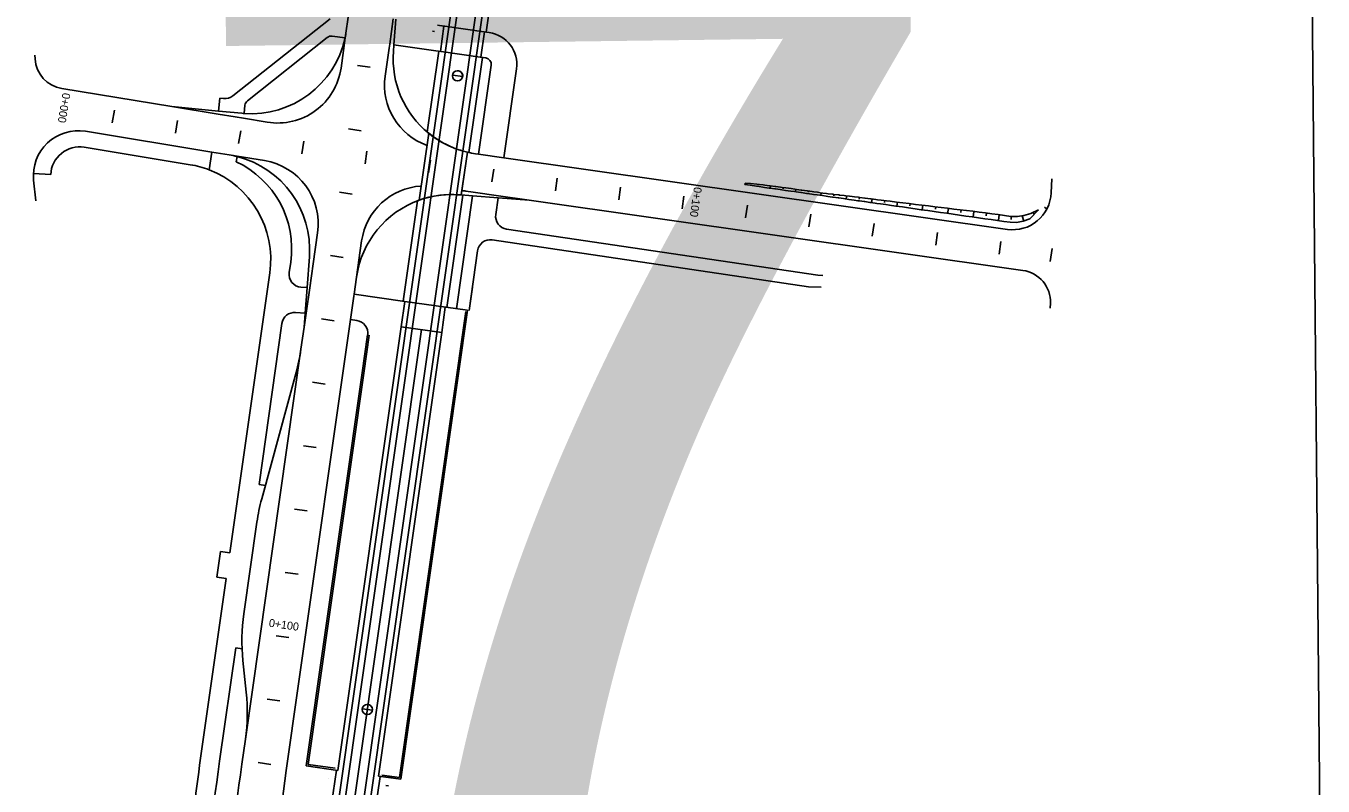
# Model space of a CAD drawing. Extents: x 6503541 to 6503743, y 5888004 to 5888145.
# Drawn here: x 6503702.276 to 6503707.138, y 5888116.773 to 5888119.623 of the extents above; entities that cross this region are included whole.
import ezdxf

# ---------------------------------------------------------------- set-up
doc = ezdxf.new("R2010")
doc.units = 0
doc.layers.add('12', color=7, linetype='Continuous')
doc.layers.add('tabela', color=7, linetype='Continuous')

msp = doc.modelspace()

# ---------------------------------------------------------------- linework, layer by layer
at = {"layer": '12'}
for p, q in [((6503703.334, 5888115.918), (6503705.1445, 5888128.6327)), ((6503703.3577, 5888115.9146), (6503705.1683, 5888128.6294)), ((6503703.4266, 5888115.9048), (6503705.2372, 5888128.6195)), ((6503703.4504, 5888115.9014), (6503705.2609, 5888128.6162)), ((6503704.0013, 5888119.5999), (6503705.2847, 5888128.6128)), ((6503703.0518, 5888119.3607), (6503703.4163, 5888119.6498)), ((6503703.4733, 5888119.5781), (6503703.4869, 5888119.6732)), ((6503703.6397, 5888119.5545), (6503703.6532, 5888119.6495)), ((6503703.6627, 5888119.6482), (6503703.6555, 5888119.5522)), ((6503703.8082, 5888119.6022), (6503703.8007, 5888119.6033)), ((6503703.8433, 5888119.6224), (6503703.8195, 5888119.6258)), ((6503703.8298, 5888119.5274), (6503703.8433, 5888119.6224)), ((6503703.8298, 5888119.5274), (6503703.8433, 5888119.6224)), ((6503703.8373, 5888119.6231), (6503704.0013, 5888119.5999)), ((6503703.9818, 5888119.5057), (6503703.9954, 5888119.6008)), ((6503703.9818, 5888119.5057), (6503703.9954, 5888119.6008)), ((6503704.0132, 5888119.5982), (6503703.9954, 5888119.6008)), ((6503703.1062, 5888119.3426), (6503703.4058, 5888119.5802)), ((6503703.4725, 5888119.5783), (6503703.4241, 5888119.5852)), ((6503703.4573, 5888119.4654), (6503703.4733, 5888119.5781)), ((6503703.6375, 5888119.5395), (6503703.6397, 5888119.5545)), ((6503703.6555, 5888119.5522), (6503703.6536, 5888119.5276)), ((6503703.8298, 5888119.5274), (6503703.6555, 5888119.5522)), ((6503702.3098, 5888119.5141), (6503702.3107, 5888119.4995)), ((6503703.6227, 5888119.4349), (6503703.6375, 5888119.5395)), ((6503703.7807, 5888119.2253), (6503703.8238, 5888119.5282)), ((6503703.9878, 5888119.5049), (6503703.8238, 5888119.5281)), ((6503703.937, 5888119.1487), (6503703.9878, 5888119.5049)), ((6503703.9996, 5888119.5032), (6503703.9818, 5888119.5057)), ((6503704.02, 5888119.4761), (6503703.9725, 5888119.1427)), ((6503704.1151, 5888119.4625), (6503704.0676, 5888119.1292)), ((6503702.4111, 5888119.3885), (6503702.8231, 5888119.321)), ((6503703.0032, 5888119.3519), (6503702.9986, 5888119.3041)), ((6503703.0174, 5888119.3506), (6503703.0032, 5888119.3519)), ((6503702.8231, 5888119.321), (6503702.9967, 5888119.2926)), ((6503702.9986, 5888119.3041), (6503702.8231, 5888119.321)), ((6503703.0861, 5888119.2957), (6503702.9986, 5888119.3041)), ((6503703.0972, 5888119.3261), (6503703.0942, 5888119.295)), ((6503702.9967, 5888119.2926), (6503703.06, 5888119.2822)), ((6503703.0915, 5888119.277), (6503703.06, 5888119.2822)), ((6503703.1809, 5888119.2624), (6503703.0915, 5888119.277)), ((6503702.4995, 5888119.2281), (6503702.9734, 5888119.1505)), ((6503703.7504, 5888118.9699), (6503703.7861, 5888119.2208)), ((6503703.7504, 5888118.9699), (6503703.7861, 5888119.2208)), ((6503702.4946, 5888119.1681), (6503702.8921, 5888119.103)), ((6503702.9734, 5888119.1505), (6503702.9626, 5888119.0839)), ((6503702.9734, 5888119.1505), (6503703.0545, 5888119.1372)), ((6503702.9734, 5888119.1505), (6503703.0379, 5888119.1399)), ((6503703.0682, 5888119.1349), (6503703.0545, 5888119.1372)), ((6503703.068, 5888119.1337), (6503703.064, 5888119.1141)), ((6503703.1705, 5888119.1182), (6503703.0682, 5888119.1349)), ((6503703.9083, 5888118.9893), (6503703.9312, 5888119.15)), ((6503703.9083, 5888118.9891), (6503703.9312, 5888119.15)), ((6503703.9725, 5888119.1427), (6503703.9619, 5888119.1442)), ((6503704.0676, 5888119.1292), (6503703.9725, 5888119.1427)), ((6503705.9549, 5888118.8604), (6503704.0676, 5888119.1292)), ((6503702.3046, 5888119.0703), (6503702.3693, 5888119.0663)), ((6503702.3132, 5888118.9672), (6503702.3052, 5888119.0453)), ((6503706.1191, 5888118.997), (6503706.1213, 5888119.0502)), ((6503703.6904, 5888118.5912), (6503703.744, 5888118.9675)), ((6503703.8543, 5888118.568), (6503703.9142, 5888118.9885)), ((6503703.9502, 5888118.9861), (6503703.89, 5888118.563)), ((6503703.8987, 5888118.99), (6503703.9083, 5888118.9893)), ((6503703.9083, 5888118.9893), (6503703.9502, 5888118.9861)), ((6503703.9522, 5888119.0001), (6503703.9249, 5888119.004)), ((6503703.9502, 5888118.9861), (6503704.0462, 5888118.9789)), ((6503704.0473, 5888118.9866), (6503703.9522, 5888119.0001)), ((6503704.0462, 5888118.9789), (6503704.0372, 5888118.9158)), ((6503704.0462, 5888118.9789), (6503704.1625, 5888118.9702)), ((6503704.1625, 5888118.9702), (6503704.0473, 5888118.9866)), ((6503706.0134, 5888118.7066), (6503704.1625, 5888118.9702)), ((6503703.3693, 5888118.8475), (6503703.3527, 5888118.7312)), ((6503703.5347, 5888118.8172), (6503703.5154, 5888118.6817)), ((6503704.024, 5888118.821), (6503705.2093, 5888118.6454)), ((6503704.0777, 5888118.8616), (6503705.245, 5888118.6887)), ((6503703.9694, 5888118.7803), (6503703.9375, 5888118.5562)), ((6503703.2632, 5888118.6985), (6503703.2687, 5888118.7369)), ((6503703.3387, 5888118.7577), (6503703.3301, 5888118.6422)), ((6503703.3399, 5888118.6408), (6503703.3527, 5888118.7312)), ((6503703.0408, 5888117.647), (6503703.1903, 5888118.697)), ((6503703.5062, 5888118.6174), (6503703.5154, 5888118.6817)), ((6503705.263, 5888118.6878), (6503705.245, 5888118.6887)), ((6503703.3072, 5888118.6439), (6503703.3301, 5888118.6422)), ((6503703.3301, 5888118.6422), (6503703.3229, 5888118.5462)), ((6503703.3263, 5888118.5457), (6503703.3399, 5888118.6408)), ((6503703.95, 5888118.644), (6503703.9375, 5888118.5562)), ((6503705.257, 5888118.6432), (6503705.2093, 5888118.6454)), ((6503703.5052, 5888118.61), (6503703.4927, 5888118.5222)), ((6503703.5052, 5888118.61), (6503703.4927, 5888118.5222)), ((6503703.5052, 5888118.61), (6503703.5062, 5888118.6172)), ((6503703.5052, 5888118.61), (6503703.5062, 5888118.6172)), ((6503703.6962, 5888118.5904), (6503703.5062, 5888118.6172)), ((6503703.6828, 5888118.4953), (6503703.6962, 5888118.5904)), ((6503703.6962, 5888118.5904), (6503703.9316, 5888118.5571)), ((6503706.1164, 5888118.5832), (6503706.1158, 5888118.5655)), ((6503703.2872, 5888118.5489), (6503703.3229, 5888118.5462)), ((6503703.3229, 5888118.5462), (6503703.3189, 5888118.4936)), ((6503703.3189, 5888118.4936), (6503703.3263, 5888118.5457)), ((6503703.6761, 5888116.8053), (6503703.9248, 5888118.552)), ((6503703.6812, 5888116.7985), (6503703.9316, 5888118.5571)), ((6503703.8349, 5888118.4738), (6503703.8483, 5888118.5689)), ((6503703.8603, 5888118.5672), (6503703.8483, 5888118.5689)), ((6503703.1501, 5888117.9037), (6503703.2361, 5888118.5078)), ((6503703.4927, 5888118.5222), (6503703.2969, 5888117.1473)), ((6503703.3072, 5888118.4114), (6503703.3189, 5888118.4936)), ((6503703.4459, 5888116.832), (6503703.6828, 5888118.4953)), ((6503703.4927, 5888118.5222), (6503703.5164, 5888118.5189)), ((6503703.7588, 5888118.4846), (6503703.5216, 5888116.8185)), ((6503703.8349, 5888118.4738), (6503703.6828, 5888118.4953)), ((6503703.5572, 5888118.4646), (6503703.5369, 5888118.322)), ((6503703.5631, 5888118.4637), (6503703.5428, 5888118.3212)), ((6503703.598, 5888116.8104), (6503703.8349, 5888118.4738)), ((6503703.0989, 5888116.9487), (6503703.3072, 5888118.4114)), ((6503703.1602, 5888117.8502), (6503703.2891, 5888118.3238)), ((6503703.3271, 5888116.8489), (6503703.5369, 5888118.322)), ((6503703.3339, 5888116.854), (6503703.5428, 5888118.3212)), ((6503703.1501, 5888117.9037), (6503703.1738, 5888117.9003)), ((6503703.1421, 5888117.7626), (6503703.0932, 5888117.4195)), ((6503703.0051, 5888117.6521), (6503702.9916, 5888117.557)), ((6503703.0408, 5888117.647), (6503703.0051, 5888117.6521)), ((6503702.9312, 5888116.8771), (6503703.0272, 5888117.552)), ((6503702.9916, 5888117.557), (6503703.0272, 5888117.552)), ((6503703.0024, 5888116.867), (6503703.0629, 5888117.2916)), ((6503703.0629, 5888117.2916), (6503703.0867, 5888117.2882)), ((6503703.0899, 5888117.2436), (6503703.1023, 5888117.1246)), ((6503703.2969, 5888117.1473), (6503703.2519, 5888116.8315)), ((6503703.0856, 5888116.8552), (6503703.0989, 5888116.9487)), ((6503703.3102, 5888115.9214), (6503703.44, 5888116.8329)), ((6503703.4459, 5888116.832), (6503703.3271, 5888116.8489)), ((6503703.4349, 5888116.8397), (6503703.3339, 5888116.854)), ((6503703.4091, 5888116.8032), (6503703.4087, 5888116.8033)), ((6503703.5216, 5888116.8185), (6503703.4539, 5888116.3433)), ((6503703.4741, 5888115.898), (6503703.6039, 5888116.8095)), ((6503703.6812, 5888116.7985), (6503703.598, 5888116.8104)), ((6503703.6761, 5888116.8053), (6503703.6107, 5888116.8146)), ((6503703.6353, 5888116.7736), (6503703.6252, 5888116.775)), ((6503703.6303, 5888116.8107), (6503703.6502, 5888116.8078))]:
    msp.add_line(p, q, dxfattribs=at)
for points in [[(6503703.5668, 5888119.4681), (6503703.5192, 5888119.4749)], [(6503703.8753, 5888119.4388), (6503703.9133, 5888119.4334)], [(6503702.5999, 5888119.2603), (6503702.6077, 5888119.3076)], [(6503702.8368, 5888119.2215), (6503702.8445, 5888119.2689)], [(6503703.0736, 5888119.1827), (6503703.0814, 5888119.2301)], [(6503703.5329, 5888119.2305), (6503703.4854, 5888119.2373)], [(6503703.3105, 5888119.1439), (6503703.3182, 5888119.1913)], [(6503703.548, 5888119.1062), (6503703.5547, 5888119.1537)], [(6503703.7856, 5888119.0724), (6503703.7923, 5888119.1199)], [(6503704.0232, 5888119.0385), (6503704.03, 5888119.086)], [(6503704.2608, 5888119.0047), (6503704.2676, 5888119.0522)], [(6503704.4984, 5888118.9709), (6503704.5052, 5888119.0184)], [(6503704.9717, 5888119.0339), (6503704.9709, 5888119.0284)], [(6503704.9709, 5888119.0284), (6503704.991, 5888119.0256), (6503705.0148, 5888119.0222), (6503705.0245, 5888119.0208), (6503705.0385, 5888119.0188), (6503705.0443, 5888119.018), (6503705.0623, 5888119.0154), (6503705.0641, 5888119.0151), (6503705.0839, 5888119.0123), (6503705.0861, 5888119.012), (6503705.1037, 5888119.0095), (6503705.1098, 5888119.0086), (6503705.1235, 5888119.0067), (6503705.1336, 5888119.0053), (6503705.1433, 5888119.0039), (6503705.1573, 5888119.0019), (6503705.163, 5888119.0011), (6503705.1811, 5888118.9985), (6503705.1828, 5888118.9982), (6503705.2026, 5888118.9954), (6503705.2049, 5888118.9951), (6503705.2224, 5888118.9926), (6503705.2286, 5888118.9917), (6503705.2422, 5888118.9898), (6503705.2524, 5888118.9883), (6503705.262, 5888118.987), (6503705.2761, 5888118.985), (6503705.2818, 5888118.9841), (6503705.2999, 5888118.9816), (6503705.3016, 5888118.9813), (6503705.3214, 5888118.9785), (6503705.3237, 5888118.9782), (6503705.3412, 5888118.9757), (6503705.3474, 5888118.9748), (6503705.3609, 5888118.9729), (6503705.3712, 5888118.9714), (6503705.3807, 5888118.9701), (6503705.3949, 5888118.968), (6503705.4005, 5888118.9672), (6503705.4187, 5888118.9647), (6503705.4203, 5888118.9644), (6503705.4401, 5888118.9616), (6503705.4425, 5888118.9613), (6503705.4599, 5888118.9588), (6503705.4662, 5888118.9579), (6503705.4797, 5888118.956), (6503705.49, 5888118.9545), (6503705.4995, 5888118.9532), (6503705.5137, 5888118.9511), (6503705.5375, 5888118.9477), (6503705.5613, 5888118.9444), (6503705.585, 5888118.941), (6503705.6088, 5888118.9376), (6503705.6325, 5888118.9342), (6503705.6563, 5888118.9308), (6503705.6801, 5888118.9274), (6503705.7038, 5888118.9241), (6503705.7276, 5888118.9207), (6503705.7514, 5888118.9173), (6503705.7751, 5888118.9139), (6503705.7989, 5888118.9105), (6503705.8226, 5888118.9071), (6503705.8464, 5888118.9038), (6503705.8702, 5888118.9004), (6503705.8939, 5888118.897), (6503705.9177, 5888118.8936), (6503705.9414, 5888118.8902), (6503705.9652, 5888118.887), (6503705.9894, 5888118.8867), (6503706.0142, 5888118.8907), (6503706.0398, 5888118.8997), (6503706.0712, 5888118.9339)], [(6503704.9717, 5888119.0339), (6503704.992, 5888119.0321), (6503705.0159, 5888119.0299), (6503705.0257, 5888119.029), (6503705.0397, 5888119.0272), (6503705.0455, 5888119.0264), (6503705.0635, 5888119.0237), (6503705.0653, 5888119.0235), (6503705.0851, 5888119.0209), (6503705.0873, 5888119.0206), (6503705.1049, 5888119.0184), (6503705.1111, 5888119.0176), (6503705.1248, 5888119.0159), (6503705.1349, 5888119.0145), (6503705.1446, 5888119.0131), (6503705.1587, 5888119.0111), (6503705.1644, 5888119.0103), (6503705.1824, 5888119.0078), (6503705.1842, 5888119.0075), (6503705.204, 5888119.0048), (6503705.2062, 5888119.0045), (6503705.2238, 5888119.002), (6503705.23, 5888119.0012), (6503705.2436, 5888118.9994), (6503705.2538, 5888118.998), (6503705.2634, 5888118.9967), (6503705.2776, 5888118.9948), (6503705.2832, 5888118.9941), (6503705.3014, 5888118.9918), (6503705.303, 5888118.9916), (6503705.3229, 5888118.9894), (6503705.3252, 5888118.9891), (6503705.3428, 5888118.9872), (6503705.3491, 5888118.9865), (6503705.3627, 5888118.985), (6503705.3729, 5888118.9837), (6503705.3825, 5888118.9824), (6503705.3967, 5888118.9806), (6503705.4023, 5888118.9799), (6503705.4205, 5888118.9775), (6503705.4221, 5888118.9773), (6503705.442, 5888118.9748), (6503705.4444, 5888118.9745), (6503705.4618, 5888118.9724), (6503705.4682, 5888118.9716), (6503705.4817, 5888118.9699), (6503705.492, 5888118.9687), (6503705.5015, 5888118.9674), (6503705.5158, 5888118.9657), (6503705.5397, 5888118.9629), (6503705.5635, 5888118.96), (6503705.5873, 5888118.9571), (6503705.6112, 5888118.9542), (6503705.635, 5888118.9513), (6503705.6588, 5888118.9484), (6503705.6826, 5888118.9455), (6503705.7065, 5888118.9426), (6503705.7303, 5888118.9398), (6503705.7541, 5888118.9368), (6503705.7779, 5888118.9336), (6503705.8018, 5888118.9309), (6503705.8256, 5888118.9283), (6503705.8495, 5888118.9254), (6503705.8733, 5888118.9224), (6503705.8971, 5888118.9193), (6503705.9208, 5888118.9158), (6503705.9446, 5888118.9123), (6503705.9684, 5888118.909), (6503705.9926, 5888118.9088), (6503706.0173, 5888118.9125), (6503706.0427, 5888118.9203), (6503706.0712, 5888118.9339)], [(6503705.0195, 5888119.0296), (6503705.019, 5888119.0256)], [(6503705.0671, 5888119.0232), (6503705.0659, 5888119.0149)], [(6503705.1147, 5888119.0171), (6503705.1141, 5888119.0126)], [(6503705.1623, 5888119.0106), (6503705.161, 5888119.0014)], [(6503703.4991, 5888118.9929), (6503703.4516, 5888118.9997)], [(6503704.7428, 5888118.9845), (6503704.736, 5888118.937)], [(6503705.2098, 5888119.004), (6503705.2092, 5888118.9993)], [(6503705.2574, 5888118.9975), (6503705.256, 5888118.9878)], [(6503705.305, 5888118.9914), (6503705.3043, 5888118.9862)], [(6503705.3527, 5888118.9861), (6503705.351, 5888118.9743)], [(6503705.4004, 5888118.9801), (6503705.3995, 5888118.9738)], [(6503705.448, 5888118.9741), (6503705.4461, 5888118.9608)], [(6503705.4956, 5888118.9682), (6503705.4946, 5888118.9611)], [(6503705.5433, 5888118.9624), (6503705.5411, 5888118.9472)], [(6503704.9736, 5888118.9032), (6503704.9804, 5888118.9507)], [(6503705.2112, 5888118.8694), (6503705.218, 5888118.9169)], [(6503705.591, 5888118.9566), (6503705.5898, 5888118.9485)], [(6503705.6386, 5888118.9509), (6503705.6362, 5888118.9337)], [(6503705.6863, 5888118.9451), (6503705.685, 5888118.936)], [(6503705.7339, 5888118.9393), (6503705.7312, 5888118.9202)], [(6503705.7816, 5888118.9332), (6503705.7801, 5888118.9233)], [(6503705.8293, 5888118.9278), (6503705.8263, 5888118.9066)], [(6503705.8769, 5888118.922), (6503705.8753, 5888118.9109)], [(6503705.9243, 5888118.9153), (6503705.9213, 5888118.8931)], [(6503706.0109, 5888118.9116), (6503706.0164, 5888118.8914)], [(6503706.0511, 5888118.9243), (6503706.0554, 5888118.918)], [(6503706.1006, 5888118.9384), (6503706.0946, 5888118.9443)], [(6503705.4488, 5888118.8355), (6503705.4556, 5888118.883)], [(6503705.9692, 5888118.909), (6503705.9691, 5888118.898)], [(6503705.6864, 5888118.8017), (6503705.6932, 5888118.8492)], [(6503705.924, 5888118.7679), (6503705.9308, 5888118.8154)], [(6503706.1158, 5888118.7405), (6503706.1225, 5888118.7881)], [(6503703.4653, 5888118.7553), (6503703.4177, 5888118.7621)], [(6503703.4314, 5888118.5177), (6503703.3839, 5888118.5245)], [(6503703.3976, 5888118.2801), (6503703.3501, 5888118.2869)], [(6503703.3638, 5888118.0425), (6503703.3162, 5888118.0493)], [(6503703.3299, 5888117.8049), (6503703.2824, 5888117.8117)], [(6503703.2961, 5888117.5673), (6503703.2486, 5888117.5741)], [(6503703.2147, 5888117.3365), (6503703.2623, 5888117.3297)], [(6503703.2284, 5888117.0921), (6503703.1809, 5888117.0989)], [(6503703.537, 5888117.0628), (6503703.575, 5888117.0574)], [(6503703.1946, 5888116.8545), (6503703.1471, 5888116.8613)]]:
    msp.add_lwpolyline(points, dxfattribs=at)
for centre in [(6503703.8943, 5888119.4361), (6503703.556, 5888117.0601)]:
    msp.add_circle(centre, 0.0192, dxfattribs=at)
for centre, radius, start, end in [((6503703.1205, 5888119.6541), 0.36, 347.8429, 351.8957), ((6503703.9963, 5888119.4794), 0.12, 351.8957, 81.8957), ((6503703.1205, 5888119.6541), 0.36, 265.787, 347.8429), ((6503703.4207, 5888119.5614), 0.024, 81.8957, 128.4184), ((6503702.4305, 5888119.5069), 0.12, 183.5605, 260.698), ((6503704.0126, 5888119.5006), 0.36, 175.7098, 231.0097), ((6503703.9963, 5888119.4794), 0.024, 351.8957, 81.8957), ((6503703.2197, 5888119.4992), 0.24, 260.698, 351.8957), ((6503703.8943, 5888119.4361), 0.0192, 47.4484, 171.8957), ((6503703.8943, 5888119.4361), 0.0192, 351.8957, 47.4484), ((6503703.8603, 5888119.4011), 0.24, 171.8957, 250.3587), ((6503703.022, 5888119.3983), 0.048, 264.5121, 308.4184), ((6503703.1211, 5888119.3238), 0.024, 128.4184, 174.5121), ((6503703.1205, 5888119.6541), 0.36, 264.5121, 265.787), ((6503702.4724, 5888119.0623), 0.168, 80.698, 185.8143), ((6503704.0126, 5888119.5006), 0.36, 229.8904, 257.8818), ((6503704.0126, 5888119.5006), 0.36, 231.0097, 256.924), ((6503702.4772, 5888119.0615), 0.108, 80.698, 177.4601), ((6503702.9797, 5888118.7846), 0.36, 75.8143, 80.698), ((6503702.9123, 5888118.7877), 0.36, 351.8957, 65.0771), ((6503702.9797, 5888118.7846), 0.36, 355.7098, 75.8143), ((6503703.1317, 5888118.8813), 0.24, 351.8957, 80.698), ((6503704.0126, 5888119.5006), 0.36, 256.924, 261.8957), ((6503702.8339, 5888118.7477), 0.36, 69.0482, 80.698), ((6503702.8339, 5888118.7477), 0.36, 351.8957, 69.0482), ((6503703.7723, 5888118.7833), 0.24, 93.4326, 171.8957), ((6503703.8718, 5888118.631), 0.36, 109.7138, 171.8957), ((6503703.8718, 5888118.631), 0.36, 83.2327, 110.799), ((6503703.8718, 5888118.631), 0.36, 85.7098, 109.7138), ((6503703.8742, 5888118.6476), 0.36, 81.8957, 84.1881), ((6503705.9752, 5888119.003), 0.144, 261.8957, 357.6211), ((6503704.0847, 5888118.9091), 0.048, 171.8957, 261.5738), ((6503704.0169, 5888118.7735), 0.048, 81.5738, 171.8957), ((6503703.3108, 5888118.6917), 0.048, 171.8957, 265.7098), ((6503705.9965, 5888118.5878), 0.12, 357.8, 81.8957), ((6503703.2836, 5888118.501), 0.048, 85.7098, 171.8957), ((6503703.5097, 5888118.4713), 0.048, 351.8957, 81.9524), ((6503702.5944, 5888118.5129), 0.72, 344.7707, 351.8957), ((6503703.8549, 5888117.6611), 0.72, 164.7707, 171.8957), ((6503703.806, 5888117.318), 0.72, 171.8957, 185.9319), ((6503702.3861, 5888117.0502), 0.72, 351.8957, 5.9319), ((6503703.556, 5888117.0601), 0.0192, 47.4484, 171.8957), ((6503703.556, 5888117.0601), 0.0192, 351.8957, 47.4484), ((6503712.0789, 5888115.5745), 9.24, 171.89568, 174.5184), ((6503712.0789, 5888115.5745), 9.168, 171.89568, 175.92139), ((6503712.0789, 5888115.5745), 9.084, 171.89568, 175.92139), ((6503712.0789, 5888115.5745), 8.916, 171.89568, 175.92139)]:
    msp.add_arc(centre, radius, start, end, dxfattribs=at)
at = {"layer": 'tabela'}
msp.add_line((6503707.0914, 5888120.4486), (6503707.1383, 5888115.4285), dxfattribs=at)
msp.add_line((6503707.0914, 5888120.4486), (6503707.1383, 5888115.4285), dxfattribs=at)

# ---------------------------------------------------------------- texts
at = {"layer": '12'}
for s, height, rotation, p in [('17', 4.22297, 0.7393, (6503699.6452, 5888115.7396)), ('0+000', 0.03, 260.6985, (6503702.4137, 5888119.3737)), ('0+100', 0.03, 261.8957, (6503704.7805, 5888119.0206)), ('0+100', 0.03, 351.8957, (6503703.1855, 5888117.3709))]:
    msp.add_text(s, height=height, rotation=rotation, dxfattribs=at).set_placement(p)

doc.saveas('drawing.dxf')
